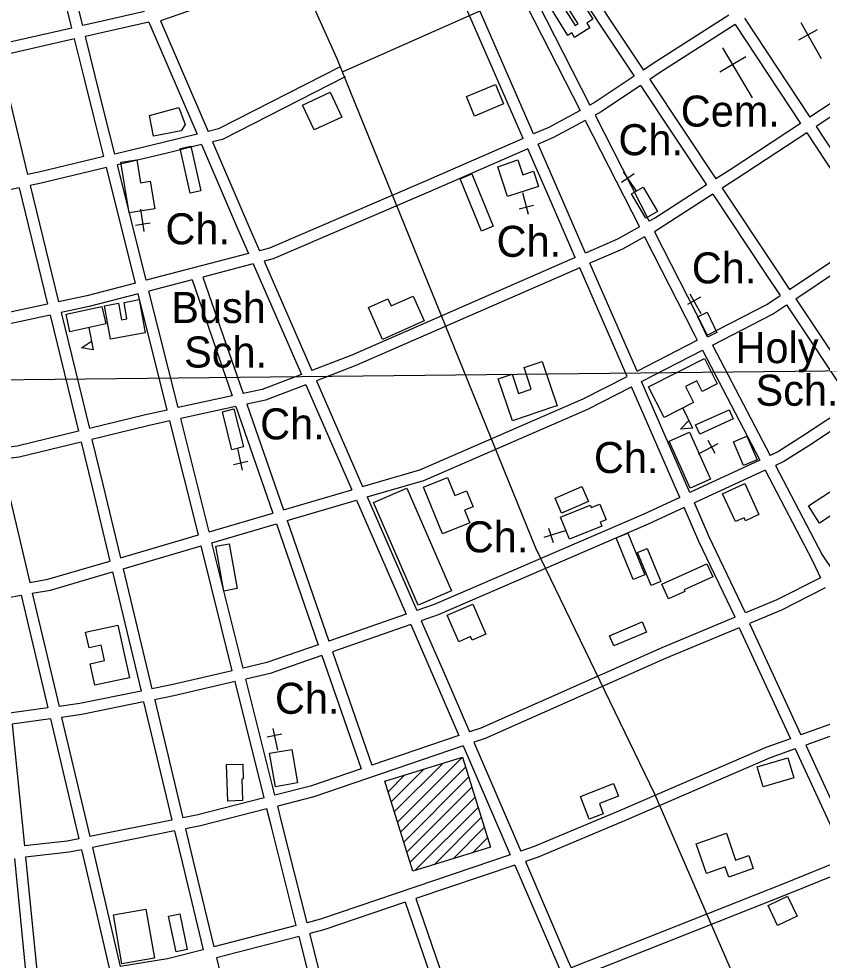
# Model space of a CAD drawing. Extents: x 3651524 to 3689615, y 505651 to 531377.
# Drawn here: x 3672204 to 3674354, y 521805 to 524323 of the extents above; entities that cross this region are included whole.
import ezdxf

# ---------------------------------------------------------------- set-up
doc = ezdxf.new("R2010")
doc.units = 0
for name, color, linetype in [('V-BLDG-IDEN', 7, 'Continuous'), ('V-BLDG-OTLN', 7, 'Continuous'), ('V-GRID-MAJR', 7, 'Continuous'), ('V-ROAD-CNTR', 7, 'Continuous'), ('V-SITE-OTLN', 7, 'Continuous'), ('V-SITE-OTLN-IDEN', 7, 'Continuous')]:
    doc.layers.add(name, color=color, linetype=linetype)

msp = doc.modelspace()

# ---------------------------------------------------------------- linework, layer by layer
at = {"layer": 'V-BLDG-OTLN'}
for p, q in [((3672391.65, 523497.184), (3672403.454, 523438.357)), ((3673981.135, 523282.165), (3674007.036, 523228.044)), ((3673217.409, 522174.792), (3673391.278, 522348.661)), ((3673200.644, 522228.737), (3673288.682, 522316.776)), ((3673209.026, 522201.765), (3673339.98, 522332.718)), ((3673225.792, 522147.819), (3673399.661, 522321.688)), ((3673183.878, 522282.682), (3673186.087, 522284.891)), ((3673192.261, 522255.709), (3673237.384, 522300.833)), ((3673234.173, 522120.847), (3673408.043, 522294.716)), ((3673242.556, 522093.874), (3673416.426, 522267.743)), ((3673250.939, 522066.901), (3673424.809, 522240.77)), ((3673264.254, 522044.861), (3673433.191, 522213.799)), ((3673315.552, 522060.804), (3673441.574, 522186.826)), ((3673366.85, 522076.747), (3673449.957, 522159.853)), ((3673418.148, 522092.689), (3673458.339, 522132.881))]:
    msp.add_line(p, q, dxfattribs=at)
for points in [[(3673678.553, 524420.366), (3673740.232, 524322.206), (3673724.26, 524312.169), (3673732.405, 524299.205), (3673691.588, 524273.557), (3673684.014, 524285.61), (3673673.811, 524279.198), (3673628.509, 524351.284), (3673654.072, 524367.349), (3673692.989, 524305.424), (3673701.083, 524310.511), (3673645.21, 524399.41)], [(3673402.421, 524115.553), (3673479.957, 524147.697), (3673501.543, 524095.63), (3673424.007, 524063.485)], [(3672963.663, 524092.55), (3673037.453, 524126.99), (3673068.441, 524060.596), (3672994.651, 524026.156)], [(3672639.057, 524023.844), (3672564.973, 524009.705), (3672554.133, 524064.49), (3672632.78, 524086.676), (3672649.508, 524041.125)], [(3672662.803, 523857.056), (3672636.129, 523976.367), (3672664.665, 523982.747), (3672691.34, 523863.436)], [(3673442.469, 523755.674), (3673385.427, 523895.564), (3673416.978, 523908.429), (3673474.019, 523768.539)], [(3672449.861, 523466.968), (3672433.779, 523555.974), (3672471.126, 523562.722), (3672479.133, 523518.406), (3672493.77, 523521.051), (3672485.836, 523564.954), (3672526.054, 523572.222), (3672542.064, 523483.631)], [(3673289.378, 523515.594), (3673177.745, 523465.968), (3673139.781, 523551.368), (3673191.919, 523574.546), (3673200.47, 523555.312), (3673259.962, 523581.761)], [(3672330.653, 523533.541), (3672426.919, 523554.201), (3672436.993, 523507.259), (3672340.726, 523486.6)], [(3672403.454, 523438.357), (3672371.768, 523443.78), (3672398.909, 523461.007)], [(3673635.35, 523285.166), (3673524.964, 523248.134), (3673487.155, 523360.837), (3673524.359, 523373.318), (3673541.78, 523321.39), (3673575.629, 523332.746), (3673556.254, 523390.496), (3673604.763, 523406.771), (3673644.528, 523288.245)], [(3673889.509, 523339.379), (3674038.662, 523415.027), (3674073.267, 523346.797), (3674032.847, 523326.297), (3674018.174, 523355.228), (3673988.283, 523340.068), (3674010.023, 523297.204), (3673931.18, 523257.217)], [(3674015.162, 523236.983), (3674105.03, 523277.606), (3674116.153, 523252.999), (3674026.285, 523212.377)], [(3674007.036, 523228.044), (3673974.989, 523225.513), (3673997.063, 523248.882)], [(3674143.374, 523128.606), (3674116.487, 523191.683), (3674152.742, 523207.137), (3674179.629, 523144.06)], [(3673338.315, 522945.794), (3673287.131, 523070.422), (3673351.481, 523096.85), (3673371.368, 523048.427), (3673402.646, 523061.273), (3673420.274, 523018.352), (3673397.338, 523008.932), (3673411.007, 522975.649)], [(3673272.964, 522754.566), (3673153.3, 523029.582), (3673242.201, 523068.265), (3673361.866, 522793.249)], [(3673639.183, 523041.01), (3673711.216, 523072.013), (3673728.326, 523032.26), (3673656.294, 523001.256)], [(3674146.613, 523080.357), (3674184.908, 522997.317), (3674148.735, 522980.635), (3674144.868, 522989.021), (3674121.732, 522978.352), (3674087.305, 523053.007)], [(3674317.229, 523020.261), (3674394.025, 523070.733), (3674423.966, 523025.176), (3674347.17, 522974.704)], [(3673848.343, 522823.297), (3673802.601, 522935.147), (3673833.698, 522947.864), (3673879.439, 522836.014)], [(3672752.873, 522792.727), (3672731.164, 522912.871), (3672767.355, 522919.41), (3672789.062, 522799.266)], [(3673896.302, 522807.437), (3673859.839, 522895.655), (3673885.474, 522906.251), (3673921.939, 522818.034)], [(3673925.28, 522811.154), (3674045.561, 522865.436), (3674061.326, 522830.503), (3673984.641, 522795.896), (3673986.462, 522791.861), (3673942.866, 522772.186)], [(3673418.898, 522757.95), (3673453.971, 522677.794), (3673417.29, 522661.744), (3673413.147, 522671.213), (3673381.335, 522657.294), (3673350.406, 522727.983)], [(3672469.303, 522701.812), (3672500.232, 522561.028), (3672408, 522540.765), (3672395.352, 522598.336), (3672433.576, 522606.734), (3672424.515, 522647.974), (3672392.347, 522640.906), (3672383.125, 522682.877)], [(3673785.178, 522672.829), (3673872.441, 522710.245), (3673884.044, 522683.185), (3673796.781, 522645.768)], [(3673391.278, 522348.661), (3673466.19, 522107.62), (3673258.358, 522043.029), (3673183.447, 522284.07)], [(3674180.263, 522322.267), (3674262.131, 522346.58), (3674277.941, 522293.342), (3674196.073, 522269.03)], [(3672763.227, 522231.08), (3672760.309, 522328.61), (3672803.905, 522329.914), (3672805.096, 522290.085), (3672801.43, 522289.975), (3672803.161, 522232.278)], [(3673730.339, 522182.428), (3673706.905, 522243.47), (3673795.971, 522277.662), (3673809.016, 522243.682), (3673757.836, 522224.035), (3673768.225, 522196.972)], [(3674097.589, 522144.954), (3674122.456, 522073.136), (3674157.517, 522085.276), (3674169.639, 522050.266), (3674103.83, 522027.48), (3674094.399, 522054.717), (3674044.134, 522037.312), (3674016.575, 522116.902)], [(3674209.079, 521951.87), (3674261.411, 521976.768), (3674286.957, 521923.073), (3674234.624, 521898.175)], [(3672544.115, 521941.961), (3672567.012, 521810.471), (3672480.243, 521795.361), (3672457.346, 521926.851)], [(3672625.064, 521827.616), (3672605.005, 521923.081), (3672634.989, 521929.381), (3672655.048, 521833.916)]]:
    msp.add_lwpolyline(points, close=True, dxfattribs=at)
at = {"layer": 'V-GRID-MAJR'}
msp.add_spline([(3655639.78, 523183.706), (3660918.553, 523238.605), (3666197.317, 523294.271), (3671476.073, 523350.705), (3676754.821, 523407.907), (3682033.561, 523465.877), (3687312.292, 523524.615)], degree=3, dxfattribs=at)
at = {"layer": 'V-ROAD-CNTR'}
for points in [[(3675038.456, 525381.618), (3674452.546, 525001.688), (3674146.244, 524788.993), (3673793.881, 524558.708), (3673479.993, 524362.29), (3673071.083, 524181.327)], [(3672551.164, 525294.259), (3672965.991, 524416.097), (3673054.976, 524217.309)], [(3673581.681, 524015.455), (3673275.22, 524718.048)], [(3673554.175, 524003.478), (3673251.932, 524696.403)], [(3672345.975, 524298.89), (3672267.298, 524614.352)], [(3672375.228, 524305.568), (3672296.513, 524621.186)], [(3673676.686, 524485.87), (3673876.026, 524186.391)], [(3673651.712, 524469.246), (3673851.083, 524169.723)], [(3672950.117, 524445.978), (3672583.646, 524318.36)], [(3673541.049, 524402.044), (3673706.166, 524078.222)], [(3673567.775, 524415.672), (3673732.597, 524092.427)], [(3672540.481, 524342.844), (3672427.351, 524317.464), (3672375.228, 524305.568)], [(3674104.24, 524333.668), (3673901.844, 524203.642), (3673876.027, 524186.391)], [(3674146.025, 524324.856), (3674321.051, 524060.07)], [(3672345.975, 524298.89), (3672143.619, 524252.702)], [(3672552.525, 524314.801), (3672433.973, 524288.204), (3672382.49, 524276.453)], [(3672552.525, 524314.801), (3672681.216, 524015.159)], [(3672583.646, 524318.36), (3672710.732, 524022.455)], [(3674120.784, 524308.639), (3673918.286, 524178.548), (3673892.65, 524161.417)], [(3674120.783, 524308.64), (3674295.986, 524043.587)], [(3674721.949, 524322.06), (3674493.316, 524173.354), (3674321.052, 524060.07)], [(3672408.873, 524170.667), (3672382.49, 524276.453)], [(3674738.37, 524296.954), (3674509.736, 524148.246), (3674337.595, 524035.043)], [(3672353.236, 524269.776), (3672150.713, 524223.551)], [(3672379.839, 524163.11), (3672353.236, 524269.776)], [(3672150.712, 524223.552), (3672227.752, 523906.987)], [(3673054.976, 524217.309), (3673586.976, 522908.687), (3673905.234, 522250.601), (3674282.309, 521380.639), (3675052.989, 519543.661)], [(3673064.292, 524194.702), (3672738.645, 524029.355), (3672710.733, 524022.455)], [(3672431.83, 523954.887), (3672405.807, 524058.988), (3672379.839, 524163.11)], [(3672461.013, 523961.85), (3672434.913, 524066.256), (3672408.873, 524170.667)], [(3673077.874, 524167.952), (3672749.171, 524001.053), (3672722.731, 523994.518)], [(3673851.083, 524169.723), (3673746.951, 524100.14), (3673732.598, 524092.427)], [(3673892.649, 524161.417), (3674069.73, 523895.38)], [(3673867.706, 524144.749), (3673762.421, 524074.396), (3673746.228, 524065.694)], [(3673867.706, 524144.749), (3674044.485, 523879.166)], [(3673706.167, 524078.223), (3673622.192, 524033.096), (3673581.681, 524015.456)], [(3673719.797, 524051.49), (3673635.304, 524006.084), (3673593.675, 523987.958)], [(3673719.796, 524051.491), (3673864.749, 523767.211)], [(3673746.227, 524065.695), (3673890.926, 523781.915)], [(3674295.986, 524043.587), (3674107.772, 523919.813), (3674069.731, 523895.381)], [(3674337.594, 524035.044), (3674515.227, 523766.315)], [(3672681.217, 524015.159), (3672590.737, 523992.793), (3672461.013, 523961.85)], [(3673554.175, 524003.479), (3673294.518, 523890.414), (3672874.805, 523709.949), (3672848.446, 523703.097)], [(3674312.529, 524018.56), (3674124.12, 523894.659), (3674086.356, 523870.404)], [(3674312.529, 524018.56), (3674490.301, 523749.62)], [(3672693.216, 523987.222), (3672597.817, 523963.641), (3672468.289, 523932.743)], [(3672693.214, 523987.223), (3672789.797, 523762.338), (3672819.046, 523695.454)], [(3672722.73, 523994.519), (3672817.323, 523774.268), (3672848.446, 523703.097)], [(3673566.17, 523975.981), (3673306.432, 523862.88), (3672884.561, 523681.487), (3672860.617, 523675.262)], [(3673693.113, 523684.902), (3673623.254, 523845.108), (3673566.169, 523975.98)], [(3673720.603, 523696.915), (3673650.752, 523857.1), (3673593.675, 523987.957)], [(3672431.83, 523954.887), (3672257.783, 523913.371), (3672227.752, 523906.987)], [(3672439.107, 523925.781), (3672264.383, 523884.103), (3672234.848, 523877.825)], [(3672516.358, 523616.763), (3672439.107, 523925.781)], [(3672545.394, 523624.312), (3672468.289, 523932.743)], [(3672205.493, 523871.585), (3671995.879, 523827.028)], [(3672205.491, 523871.586), (3672281.249, 523560.286)], [(3672234.847, 523877.826), (3672310.585, 523566.612)], [(3674044.486, 523879.166), (3673908.008, 523791.511), (3673890.926, 523781.915)], [(3674061.11, 523854.189), (3673905.15, 523754.02)], [(3674061.11, 523854.189), (3674203.274, 523640.61), (3674241.682, 523583.093)], [(3674086.355, 523870.404), (3674228.236, 523657.252), (3674266.608, 523599.788)], [(3673864.749, 523767.211), (3673806.216, 523734.331), (3673720.604, 523696.916)], [(3673905.15, 523754.02), (3674037.99, 523493.499), (3674046.513, 523477.192)], [(3674266.608, 523599.788), (3674490.301, 523749.619)], [(3673878.388, 523740.463), (3673819.602, 523707.441), (3673732.594, 523669.416)], [(3673878.388, 523740.463), (3674011.332, 523479.735), (3674019.83, 523463.479)], [(3674283.267, 523574.84), (3674506.844, 523724.593)], [(3672819.046, 523695.454), (3672545.395, 523624.313)], [(3672860.617, 523675.262), (3672988.47, 523382.886)], [(3673693.114, 523684.902), (3673095.038, 523423.527), (3672988.471, 523382.886)], [(3673858.541, 523380.585), (3673732.593, 523669.416)], [(3672831.217, 523667.619), (3672697.033, 523632.736)], [(3672831.217, 523667.619), (3672960.407, 523372.184)], [(3673705.106, 523657.403), (3673106.396, 523395.751), (3673000.505, 523355.368)], [(3673831.805, 523366.844), (3673705.105, 523657.402)], [(3672667.908, 523625.165), (3672552.671, 523595.207)], [(3672667.907, 523625.165), (3672775.3, 523314.745)], [(3672697.032, 523632.736), (3672804.825, 523321.162)], [(3672516.359, 523616.764), (3672385.929, 523582.857), (3672310.585, 523566.612)], [(3672630.642, 523283.307), (3672552.67, 523595.206)], [(3672523.635, 523587.659), (3672392.867, 523553.663), (3672317.682, 523537.452)], [(3672601.312, 523276.932), (3672523.634, 523587.658)], [(3674046.513, 523477.191), (3674205.774, 523559.041), (3674241.682, 523583.093)], [(3674283.267, 523574.84), (3674459.432, 523311.031)], [(3672281.249, 523560.286), (3672068.998, 523514.522)], [(3674060.411, 523450.604), (3674221.028, 523533.151), (3674258.342, 523558.144)], [(3674258.342, 523558.144), (3674434.409, 523294.482)], [(3672288.345, 523531.127), (3672075.833, 523485.307)], [(3672288.345, 523531.127), (3672363.941, 523220.499)], [(3672317.682, 523537.452), (3672393.083, 523227.621)], [(3673858.539, 523380.585), (3674019.83, 523463.478)], [(3674060.411, 523450.605), (3674214.743, 523155.364)], [(3673870.555, 523353.031), (3674033.728, 523436.891)], [(3674033.728, 523436.892), (3674187.489, 523142.743)], [(3672960.409, 523372.184), (3672855.495, 523332.173), (3672804.825, 523321.161)], [(3672972.442, 523344.665), (3672864.073, 523303.337), (3672814.704, 523292.608)], [(3672972.441, 523344.666), (3673095.388, 523063.51)], [(3673000.504, 523355.368), (3673124.397, 523072.047)], [(3673124.396, 523072.046), (3673277.693, 523117.156), (3673714.497, 523306.556), (3673831.804, 523366.845)], [(3674000.1, 523055.954), (3673870.556, 523353.031)], [(3673136.513, 523044.339), (3673287.933, 523088.898), (3673727.335, 523279.424), (3673843.82, 523339.29)], [(3673972.871, 523043.344), (3673843.82, 523339.289)], [(3672775.301, 523314.745), (3672630.642, 523283.307)], [(3672814.703, 523292.609), (3672912.575, 523009.714)], [(3674434.411, 523294.482), (3674301.632, 523206.671), (3674237.259, 523165.792), (3674214.744, 523155.364)], [(3672601.312, 523276.934), (3672543.179, 523264.3), (3672393.084, 523227.62)], [(3672785.18, 523286.192), (3672637.922, 523254.189)], [(3672785.178, 523286.192), (3672883.763, 523001.236)], [(3674451.071, 523269.533), (3674317.948, 523181.495), (3674251.667, 523139.404), (3674228.657, 523128.747)], [(3672608.592, 523247.815), (3672549.927, 523235.067), (3672400.177, 523198.471)], [(3672684.865, 522942.705), (3672608.591, 523247.814)], [(3672713.67, 522951.181), (3672637.921, 523254.189)], [(3672363.941, 523220.499), (3672200.351, 523180.52), (3672148.915, 523174.362)], [(3672371.035, 523191.349), (3672205.715, 523150.948), (3672155.859, 523144.98)], [(3672371.034, 523191.349), (3672400.321, 523071.008), (3672447.847, 522872.959)], [(3672400.177, 523198.471), (3672429.481, 523078.056), (3672476.664, 522881.438)], [(3672155.859, 523144.98), (3672233.598, 522815.989)], [(3674187.491, 523142.742), (3674000.1, 523055.955)], [(3674201.404, 523116.125), (3674012.094, 523028.449)], [(3674201.403, 523116.126), (3674327.351, 522875.179), (3674349.358, 522828.448)], [(3674228.656, 523128.747), (3674353.72, 522889.496)], [(3672912.574, 523009.713), (3673095.387, 523063.509)], [(3673136.513, 523044.341), (3673269.328, 522740.615)], [(3673972.871, 523043.345), (3673876.371, 522998.652), (3673315.77, 522756.767), (3673269.328, 522740.615)], [(3672922.394, 522981.331), (3673107.504, 523035.803)], [(3673107.503, 523035.804), (3673240.908, 522730.729)], [(3673984.865, 523015.839), (3673888.619, 522971.264), (3673326.654, 522728.79), (3673281.385, 522713.044)], [(3674120.795, 522722.561), (3674024.338, 522925.316), (3673984.865, 523015.838)], [(3674148.508, 522734.138), (3674051.64, 522937.758), (3674012.094, 523028.449)], [(3672713.668, 522951.181), (3672883.763, 523001.235)], [(3672720.951, 522922.052), (3672893.582, 522972.853)], [(3672893.583, 522972.854), (3673005.657, 522648.906)], [(3672922.394, 522981.332), (3673033.992, 522658.762)], [(3672476.663, 522881.438), (3672684.865, 522942.705)], [(3672804.856, 522586.414), (3672720.951, 522922.052)], [(3672483.672, 522852.229), (3672692.147, 522913.576)], [(3672775.629, 522579.628), (3672692.147, 522913.576)], [(3674353.72, 522889.496), (3674383.024, 522845.514)], [(3672233.598, 522815.989), (3672282.351, 522824.258), (3672447.847, 522872.959)], [(3672240.512, 522786.734), (3672289.117, 522794.978), (3672454.856, 522843.749)], [(3672454.856, 522843.75), (3672531.308, 522525.164)], [(3672483.673, 522852.23), (3672560.717, 522531.172)], [(3674349.358, 522828.448), (3674232.687, 522769.303), (3674148.508, 522734.138)], [(3674362.145, 522801.295), (3674245.269, 522742.047), (3674159.295, 522706.133)], [(3671798.782, 522740.768), (3672170.493, 522774.858), (3672210.875, 522781.707)], [(3672210.875, 522781.707), (3672282.147, 522480.082)], [(3672240.512, 522786.734), (3672312.011, 522484.157)], [(3673240.908, 522730.729), (3673033.993, 522658.761)], [(3673281.385, 522713.044), (3673343.458, 522571.095), (3673410.351, 522415.962)], [(3674120.795, 522722.561), (3673924.862, 522640.71), (3673440.994, 522426.394), (3673410.351, 522415.962)], [(3673252.964, 522703.16), (3673043.801, 522630.41)], [(3673252.964, 522703.16), (3673315.94, 522559.145), (3673381.862, 522406.261)], [(3674131.594, 522694.561), (3673936.72, 522613.152), (3673451.924, 522398.424), (3673422.266, 522388.326)], [(3674131.594, 522694.561), (3674268.917, 522397.729)], [(3674159.295, 522706.133), (3674297.249, 522407.937)], [(3673005.658, 522648.906), (3672868.423, 522601.173), (3672804.856, 522586.414)], [(3673015.466, 522620.554), (3672876.767, 522572.313), (3672812.133, 522557.306)], [(3673015.466, 522620.555), (3673120.401, 522317.244)], [(3673043.801, 522630.41), (3673148.8, 522326.913)], [(3672775.629, 522579.628), (3672612.478, 522541.747), (3672560.717, 522531.172)], [(3672782.907, 522550.52), (3672618.874, 522512.435), (3672567.324, 522501.903)], [(3672860.683, 522239.398), (3672782.907, 522550.52)], [(3672889.751, 522246.82), (3672812.133, 522557.306)], [(3672531.308, 522525.164), (3672367.952, 522491.791), (3672312.011, 522484.157)], [(3672538.312, 522495.976), (3672372.988, 522462.201), (3672318.942, 522454.826)], [(3672538.312, 522495.976), (3672614.1, 522180.156)], [(3672568.045, 522500.634), (3672643.525, 522186.093)], [(3674503.229, 522504.02), (3674391.784, 522441.996), (3674297.249, 522407.937)], [(3672282.147, 522480.082), (3672062.341, 522450.087), (3671829.546, 522425.939)], [(3674517.405, 522477.576), (3674404.244, 522414.598), (3674309.894, 522380.606)], [(3672186.857, 522436.801), (3672219.231, 522110.877)], [(3672289.078, 522450.75), (3672186.858, 522436.801)], [(3672289.078, 522450.75), (3672364.901, 522129.877)], [(3672318.942, 522454.826), (3672394.325, 522135.814)], [(3673381.862, 522406.261), (3673148.801, 522326.913)], [(3673422.266, 522388.326), (3673547.818, 522097.151)], [(3674268.917, 522397.729), (3674203.395, 522374.123), (3673813.303, 522205.347), (3673583.472, 522109.272), (3673547.818, 522097.151)], [(3673393.778, 522378.627), (3672993.473, 522242.338), (3672897.027, 522217.716)], [(3673393.778, 522378.627), (3673519.325, 522087.463)], [(3674281.562, 522370.398), (3674214.447, 522346.217), (3673825.045, 522177.739), (3673594.098, 522081.198), (3673559.735, 522069.515)], [(3674281.562, 522370.398), (3674417.253, 522077.1)], [(3674309.894, 522380.606), (3674445.066, 522088.428)], [(3673120.402, 522317.244), (3672984.915, 522271.116), (3672889.751, 522246.82)], [(3672860.683, 522239.398), (3672683.429, 522194.144), (3672643.525, 522186.093)], [(3672867.959, 522210.294), (3672690.111, 522164.888), (3672650.531, 522156.903)], [(3672946.927, 521898.087), (3672880.081, 522161.804), (3672867.959, 522210.294)], [(3672975.965, 521905.625), (3672909.173, 522169.128), (3672897.027, 522217.716)], [(3672614.1, 522180.156), (3672394.326, 522135.814)], [(3672621.104, 522150.965), (3672401.228, 522106.602)], [(3672621.104, 522150.965), (3672641.22, 522067.137), (3672697.359, 521833.305)], [(3672650.531, 522156.903), (3672670.392, 522074.139), (3672726.402, 521840.844)], [(3672364.903, 522129.877), (3672334.071, 522123.657), (3672219.232, 522110.877)], [(3672371.805, 522100.666), (3672338.705, 522093.987), (3672222.197, 522081.022)], [(3672371.804, 522100.666), (3672410.104, 521938.586), (3672445.915, 521784.035)], [(3672401.227, 522106.602), (3672439.314, 521945.422), (3672475.626, 521788.71)], [(3673519.325, 522087.463), (3673011.929, 521914.959), (3672975.965, 521905.625)], [(3672192.379, 522077.704), (3672224.159, 521757.76)], [(3672222.197, 522081.022), (3672254.031, 521760.53)], [(3673531.241, 522059.828), (3673266.981, 521969.985)], [(3673531.241, 522059.828), (3673646.34, 521792.895), (3673654.84, 521773.561)], [(3673559.735, 522069.515), (3673673.846, 521804.871), (3673682.756, 521784.603)], [(3674417.253, 522077.1), (3674250.889, 522009.342), (3673682.757, 521784.603)], [(3674429.862, 522049.843), (3674262.065, 521981.5), (3673694.838, 521757.12)], [(3673238.578, 521960.329), (3673020.537, 521886.199), (3672983.338, 521876.542)], [(3673238.577, 521960.328), (3673342.271, 521657.449)], [(3673266.98, 521969.985), (3673370.82, 521666.682)], [(3672946.927, 521898.087), (3672726.402, 521840.844)], [(3672954.299, 521869.006), (3672733.406, 521811.668)], [(3673033.258, 521557.507), (3672954.299, 521869.006)], [(3673061.862, 521566.759), (3672983.338, 521876.542)], [(3672697.359, 521833.305), (3672602.445, 521808.668), (3672475.627, 521788.71)], [(3672733.406, 521811.668), (3672810.039, 521492.477)]]:
    msp.add_lwpolyline(points, dxfattribs=at)
at = {"layer": 'V-SITE-OTLN'}
for p, q in [((3674352.072, 524216.08), (3674297.729, 524312.42)), ((3674340.726, 524294.346), (3674290.947, 524266.267)), ((3674167.781, 524112.129), (3674088.249, 524246.035)), ((3674149.345, 524221.948), (3674080.155, 524180.854)), ((3673850.506, 523908.384), (3673817.38, 523885.965)), ((3673856.362, 523864.048), (3673822.733, 523913.738)), ((3673552.277, 523858.947), (3673567.478, 523800.905)), ((3673543.064, 523815.185), (3673581.759, 523825.319)), ((3672530.401, 523814.091), (3672538.907, 523754.697)), ((3672516.274, 523771.66), (3672555.87, 523777.33)), ((3674028.275, 523579.121), (3673993.465, 523559.417)), ((3674030.574, 523534.459), (3674001.018, 523586.674)), ((3674067.445, 523160.302), (3674049.114, 523195.854)), ((3672789.247, 523174.461), (3672802.257, 523115.889)), ((3674022.727, 523159.747), (3674076.055, 523187.244)), ((3672778.396, 523131.076), (3672817.444, 523139.749)), ((3673666.064, 522954.146), (3673608.907, 522935.897)), ((3673621.876, 522961.032), (3673634.042, 522922.927)), ((3672908.385, 522410.124), (3672869.313, 522401.561)), ((3672897.413, 522366.77), (3672884.567, 522425.379))]:
    msp.add_line(p, q, dxfattribs=at)
for points in [[(3672499.575, 523804.282), (3672477.294, 523939.703), (3672519.729, 523946.685), (3672529.905, 523884.836), (3672556.197, 523889.162), (3672568.302, 523815.59)], [(3673539.795, 523945.83), (3673553.036, 523906.174), (3673581.133, 523915.556), (3673594.579, 523875.288), (3673512.41, 523847.852), (3673485.724, 523927.778)], [(3673881.773, 523790.376), (3673844.017, 523855.474), (3673875.167, 523873.541), (3673912.924, 523808.443)], [(3674047.184, 523472.003), (3674021.053, 523526.494), (3674046.237, 523538.571), (3674072.368, 523484.08)], [(3672779.767, 523280.182), (3672805.191, 523178.337), (3672774.477, 523170.67), (3672749.054, 523272.515)], [(3674000.633, 523067.787), (3673944.655, 523193.541), (3673999.031, 523217.746), (3674055.009, 523091.992)], [(3673764.124, 522966.406), (3673678.126, 522931.287), (3673653.96, 522990.465), (3673733.171, 523022.812), (3673735.986, 523015.919), (3673759.241, 523025.416), (3673776.364, 522983.488), (3673759.895, 522976.762)], [(3672934.512, 522369.192), (3672950.363, 522279.338), (3672890.769, 522268.825), (3672874.917, 522358.679)]]:
    msp.add_lwpolyline(points, close=True, dxfattribs=at)

# ---------------------------------------------------------------- texts
at = {"layer": 'V-BLDG-IDEN'}
for s, p in [('Bush', (3672612.387, 523509.779)), ('Sch.', (3672646.653, 523390.641)), ('Holy Ghost', (3674122.163, 523402.4)), ('Sch.', (3674175.653, 523288.386))]:
    msp.add_text(s, height=82.9998, dxfattribs=at).set_placement(p)
at = {"layer": 'V-SITE-OTLN-IDEN'}
for s, p in [('Cem.', (3673975.63, 524035.139)), ('Ch.', (3673808.783, 523958.653)), ('Ch.', (3672596.77, 523720.258)), ('Ch.', (3673482.793, 523686.798)), ('Ch.', (3674005.213, 523615.697)), ('Ch.', (3672850.173, 523198.411)), ('Ch.', (3673743.327, 523108.369)), ('Ch.', (3673395.027, 522896.325)), ('Ch.', (3672889.839, 522464.384))]:
    msp.add_text(s, height=82.9998, dxfattribs=at).set_placement(p)

doc.saveas('drawing.dxf')
